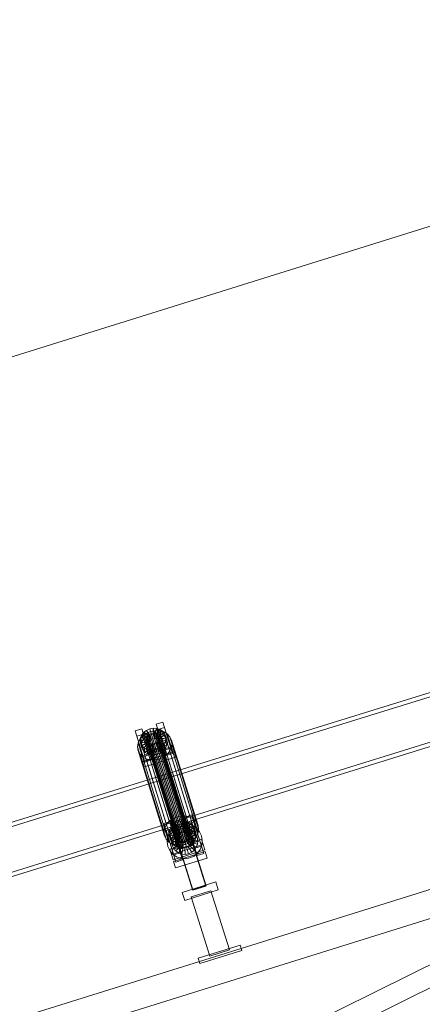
# Model space of a CAD drawing. Header units: millimetres. Extents: x -4738 to 65662, y -68080 to 6847.
# Tile 935 of 1056: x 22763 to 23345, y 2686 to 4109. Entities that reach past the tile are written whole.
import ezdxf

# ---------------------------------------------------------------- set-up
doc = ezdxf.new("R2010")
doc.units = ezdxf.units.MM
doc.layers.add('COTAS_P', color=1, linetype='Continuous', lineweight=0)
doc.layers.add('lateral_C02', color=7, linetype='Continuous', lineweight=0)
doc.dimstyles.new('R19_100', dxfattribs={"dimtxt": 250, "dimasz": 150, "dimexe": 150, "dimexo": 80, "dimgap": 100, "dimtad": 1, "dimtih": 1, "dimtoh": 1, "dimdsep": 46, "dimcen": 0.09, "dimadec": 0, "dimazin": 0, "dimtfac": 1, "dimtdec": 4, "dimtofl": 0, "dimtmove": 0, "dimatfit": 3, "dimfxl": 1, "dimtolj": 1, "dimtzin": 0, "dimarcsym": 0})

# ---------------------------------------------------------------- blocks, each defined once
blk = doc.blocks.new('DIM_R31_4')
at = {"layer": 'COTAS_P'}
for p, q in [((15248.4, 1279.1), (24311.8, 4109.1)), ((24311.8, 4109.1), (24155.2, 4107.3)), ((24311.8, 4109.1), (24182.1, 4021.4)), ((24580.1, 3250), (24311.8, 4109.1)), ((15248.4, 1279.1), (15378.1, 1366.8)), ((15248.4, 1279.1), (15405, 1280.8)), ((15516.6, 420), (15248.4, 1279.1))]:
    blk.add_line(p, q, dxfattribs=at)
blk.add_text('9495 P', height=250, rotation=17.3406, dxfattribs=at).set_placement((19750.3, 2789.5))

msp = doc.modelspace()

# ---------------------------------------------------------------- linework, layer by layer
at = {"layer": 'lateral_C02'}
for p, q in [((23401.145, 3150.917), (22971.369, 3017.526)), ((22973.147, 3011.796), (23402.923, 3145.186)), ((22960.041, 3090.97), (22969.587, 3093.951)), ((22962.421, 3083.301), (22960.041, 3090.97)), ((22960.041, 3090.97), (22971.792, 3053.448)), ((22969.587, 3093.951), (22971.967, 3086.281)), ((22981.337, 3056.428), (22969.587, 3093.951)), ((22929.496, 3081.432), (22939.041, 3084.413)), ((22931.876, 3073.763), (22929.496, 3081.432)), ((22929.496, 3081.432), (22941.246, 3043.91)), ((22941.421, 3076.744), (22931.876, 3073.763)), ((22943.626, 3036.241), (22931.876, 3073.763)), ((22936.521, 3069.086), (22940.554, 3073.81)), ((22937.309, 3071.686), (22939.228, 3075.662)), ((22939.041, 3084.413), (22941.421, 3076.744)), ((22950.792, 3046.891), (22939.041, 3084.413)), ((22939.228, 3075.662), (22942.245, 3079.196)), ((22947.709, 3072.242), (22939.228, 3075.662)), ((22939.228, 3075.662), (22941.269, 3069.089)), ((22940.554, 3073.81), (22945.781, 3077.619)), ((22940.554, 3073.81), (22978.809, 2950.555)), ((22941.421, 3076.744), (22953.172, 3039.221)), ((22942.245, 3079.196), (22946.155, 3082.045)), ((22949.138, 3073.916), (22942.245, 3079.196)), ((22942.245, 3079.196), (22944.286, 3072.622)), ((22948.195, 3075.472), (22944.286, 3072.622)), ((22945.781, 3077.619), (22951.844, 3080.255)), ((22945.781, 3077.619), (22984.035, 2954.365)), ((22946.155, 3082.045), (22950.69, 3084.017)), ((22950.99, 3075.266), (22946.155, 3082.045)), ((22946.155, 3082.045), (22948.195, 3075.472)), ((22947.369, 3073.338), (22948.798, 3075.012)), ((22949.138, 3073.916), (22947.709, 3072.242)), ((22952.731, 3077.443), (22948.195, 3075.472)), ((22948.195, 3075.472), (22953.03, 3068.692)), ((22948.798, 3075.012), (22950.65, 3076.361)), ((22948.798, 3075.012), (22993.174, 2932.036)), ((22950.99, 3075.266), (22949.138, 3073.916)), ((22951.178, 3067.342), (22949.138, 3073.916)), ((22950.65, 3076.361), (22952.798, 3077.295)), ((22950.65, 3076.361), (22995.025, 2933.386)), ((22950.69, 3084.017), (22955.543, 3084.976)), ((22953.138, 3076.2), (22950.69, 3084.017)), ((22950.69, 3084.017), (22952.731, 3077.443)), ((22953.138, 3076.2), (22950.99, 3075.266)), ((22953.03, 3068.692), (22950.99, 3075.266)), ((22951.844, 3080.255), (22958.331, 3081.538)), ((22951.844, 3080.255), (22990.099, 2957.001)), ((22957.583, 3078.403), (22952.731, 3077.443)), ((22952.731, 3077.443), (22955.179, 3069.626)), ((22952.798, 3077.295), (22955.097, 3077.75)), ((22952.798, 3077.295), (22997.174, 2934.32)), ((22955.437, 3076.654), (22953.138, 3076.2)), ((22955.179, 3069.626), (22953.138, 3076.2)), ((22955.097, 3077.75), (22957.389, 3077.694)), ((22955.097, 3077.75), (22999.472, 2934.775)), ((22955.437, 3076.654), (22955.543, 3084.976)), ((22957.729, 3076.598), (22955.437, 3076.654)), ((22957.477, 3070.081), (22955.437, 3076.654)), ((22955.543, 3084.976), (22960.382, 3084.859)), ((22955.543, 3084.976), (22957.583, 3078.403)), ((22957.389, 3077.694), (22959.518, 3077.131)), ((22957.389, 3077.694), (23001.764, 2934.719)), ((22957.583, 3078.403), (22957.477, 3070.081)), ((22962.422, 3078.285), (22957.583, 3078.403)), ((22957.729, 3076.598), (22960.382, 3084.859)), ((22959.858, 3076.036), (22957.729, 3076.598)), ((22959.769, 3070.025), (22957.729, 3076.598)), ((22958.331, 3081.538), (22964.8, 3081.38)), ((22958.331, 3081.538), (22996.586, 2958.283)), ((22959.518, 3077.131), (22961.34, 3076.101)), ((22959.518, 3077.131), (23003.894, 2934.156)), ((22962.422, 3078.285), (22959.769, 3070.025)), ((22959.858, 3076.036), (22964.877, 3083.671)), ((22961.68, 3075.005), (22959.858, 3076.036)), ((22961.899, 3069.462), (22959.858, 3076.036)), ((22960.382, 3084.859), (22964.877, 3083.671)), ((22960.382, 3084.859), (22962.422, 3078.285)), ((22961.34, 3076.101), (22962.73, 3074.672)), ((22961.34, 3076.101), (23005.715, 2933.125)), ((22961.68, 3075.005), (22968.723, 3081.495)), ((22963.07, 3073.576), (22961.68, 3075.005)), ((22963.72, 3068.432), (22961.68, 3075.005)), ((22966.917, 3077.097), (22961.899, 3069.462)), ((22971.967, 3086.281), (22962.421, 3083.301)), ((22974.172, 3045.779), (22962.421, 3083.301)), ((22966.917, 3077.097), (22962.422, 3078.285)), ((22962.73, 3074.672), (22963.593, 3072.942)), ((22962.73, 3074.672), (23007.105, 2931.697)), ((22963.07, 3073.576), (22971.656, 3078.478)), ((22970.763, 3074.921), (22963.72, 3068.432)), ((22973.478, 3074.827), (22963.933, 3071.847)), ((22964.8, 3081.38), (22970.809, 3079.793)), ((22964.8, 3081.38), (23003.054, 2958.126)), ((22964.877, 3083.671), (22968.723, 3081.495)), ((22964.877, 3083.671), (22966.917, 3077.097)), ((22970.763, 3074.921), (22966.917, 3077.097)), ((22968.723, 3081.495), (22971.656, 3078.478)), ((22968.723, 3081.495), (22970.763, 3074.921)), ((22973.696, 3071.905), (22970.763, 3074.921)), ((22970.809, 3079.793), (22975.95, 3076.884)), ((22970.809, 3079.793), (23009.064, 2956.538)), ((22971.656, 3078.478), (22973.478, 3074.827)), ((22971.656, 3078.478), (22973.696, 3071.905)), ((22971.967, 3086.281), (22983.718, 3048.759)), ((22975.518, 3068.254), (22973.478, 3074.827)), ((22973.478, 3074.827), (22974.064, 3070.79)), ((22975.95, 3076.884), (22979.872, 3072.851)), ((22975.95, 3076.884), (23014.205, 2953.629)), ((22991.771, 2951.791), (23421.547, 3085.181)), ((23423.326, 3079.451), (22993.55, 2946.06)), ((22933.033, 3058.226), (22933.956, 3063.771)), ((22933.956, 3063.771), (22936.521, 3069.086)), ((22933.956, 3063.771), (22972.21, 2940.516)), ((22936.521, 3069.086), (22974.776, 2945.832)), ((22936.619, 3067.538), (22937.309, 3071.686)), ((22946.473, 3068.394), (22936.619, 3067.538)), ((22936.619, 3067.538), (22938.66, 3060.965)), ((22937.205, 3063.501), (22936.619, 3067.538)), ((22946.751, 3066.482), (22937.205, 3063.501)), ((22937.205, 3063.501), (22939.245, 3056.928)), ((22939.027, 3059.85), (22937.205, 3063.501)), ((22946.8, 3070.359), (22937.309, 3071.686)), ((22937.309, 3071.686), (22939.35, 3065.113)), ((22939.35, 3065.113), (22938.66, 3060.965)), ((22938.66, 3060.965), (22948.513, 3061.821)), ((22938.66, 3060.965), (22939.245, 3056.928)), ((22947.614, 3064.752), (22939.027, 3059.85)), ((22939.027, 3059.85), (22941.067, 3053.277)), ((22941.961, 3056.834), (22939.027, 3059.85)), ((22939.245, 3056.928), (22948.791, 3059.908)), ((22941.269, 3069.089), (22939.35, 3065.113)), ((22939.35, 3065.113), (22948.84, 3063.785)), ((22944.286, 3072.622), (22941.269, 3069.089)), ((22941.269, 3069.089), (22949.749, 3065.669)), ((22949.003, 3063.323), (22941.961, 3056.834)), ((22944.286, 3072.622), (22951.178, 3067.342)), ((22950.825, 3062.293), (22945.806, 3054.658)), ((22946.133, 3069.49), (22946.46, 3071.455)), ((22946.411, 3067.577), (22946.133, 3069.49)), ((22946.133, 3069.49), (22990.509, 2926.514)), ((22947.274, 3065.848), (22946.411, 3067.577)), ((22946.411, 3067.577), (22990.786, 2924.602)), ((22946.46, 3071.455), (22947.369, 3073.338)), ((22946.46, 3071.455), (22990.835, 2928.479)), ((22946.8, 3070.359), (22946.473, 3068.394)), ((22948.513, 3061.821), (22946.473, 3068.394)), ((22946.473, 3068.394), (22946.751, 3066.482)), ((22948.791, 3059.908), (22946.751, 3066.482)), ((22946.751, 3066.482), (22947.614, 3064.752)), ((22947.709, 3072.242), (22946.8, 3070.359)), ((22948.84, 3063.785), (22946.8, 3070.359)), ((22948.663, 3064.419), (22947.274, 3065.848)), ((22947.274, 3065.848), (22991.649, 2922.873)), ((22947.369, 3073.338), (22991.744, 2930.363)), ((22949.654, 3058.179), (22947.614, 3064.752)), ((22947.614, 3064.752), (22949.003, 3063.323)), ((22949.749, 3065.669), (22947.709, 3072.242)), ((22948.513, 3061.821), (22948.84, 3063.785)), ((22948.791, 3059.908), (22948.513, 3061.821)), ((22950.485, 3063.388), (22948.663, 3064.419)), ((22948.663, 3064.419), (22993.039, 2921.444)), ((22949.654, 3058.179), (22948.791, 3059.908)), ((22948.84, 3063.785), (22949.749, 3065.669)), ((22951.043, 3056.75), (22949.003, 3063.323)), ((22949.003, 3063.323), (22950.825, 3062.293)), ((22949.749, 3065.669), (22951.178, 3067.342)), ((22952.954, 3061.73), (22950.302, 3053.47)), ((22952.614, 3062.826), (22950.485, 3063.388)), ((22950.485, 3063.388), (22994.86, 2920.413)), ((22952.865, 3055.719), (22950.825, 3062.293)), ((22950.825, 3062.293), (22952.954, 3061.73)), ((22951.178, 3067.342), (22953.03, 3068.692)), ((22954.906, 3062.77), (22952.614, 3062.826)), ((22952.614, 3062.826), (22996.99, 2919.85)), ((22954.994, 3055.157), (22952.954, 3061.73)), ((22952.954, 3061.73), (22955.246, 3061.674)), ((22953.03, 3068.692), (22955.179, 3069.626)), ((22957.205, 3063.224), (22954.906, 3062.77)), ((22954.906, 3062.77), (22999.282, 2919.795)), ((22955.246, 3061.674), (22955.14, 3053.352)), ((22955.179, 3069.626), (22957.477, 3070.081)), ((22955.246, 3061.674), (22957.545, 3062.129)), ((22957.287, 3055.101), (22955.246, 3061.674)), ((22959.353, 3064.158), (22957.205, 3063.224)), ((22957.205, 3063.224), (23001.58, 2920.249)), ((22957.477, 3070.081), (22959.769, 3070.025)), ((22957.545, 3062.129), (22959.693, 3063.063)), ((22957.545, 3062.129), (22959.993, 3054.312)), ((22959.585, 3055.555), (22957.545, 3062.129)), ((22961.205, 3065.508), (22959.353, 3064.158)), ((22959.353, 3064.158), (23003.729, 2921.183)), ((22959.693, 3063.063), (22961.545, 3064.413)), ((22959.693, 3063.063), (22964.528, 3056.283)), ((22961.734, 3056.489), (22959.693, 3063.063)), ((22959.769, 3070.025), (22961.899, 3069.462)), ((22962.634, 3067.182), (22961.205, 3065.508)), ((22961.205, 3065.508), (23005.581, 2922.533)), ((22961.545, 3064.413), (22962.974, 3066.086)), ((22961.545, 3064.413), (22968.438, 3059.133)), ((22963.585, 3057.839), (22961.545, 3064.413)), ((22961.899, 3069.462), (22963.72, 3068.432)), ((22963.543, 3069.065), (22962.634, 3067.182)), ((22962.634, 3067.182), (23007.01, 2924.207)), ((22962.974, 3066.086), (22963.883, 3067.97)), ((22962.974, 3066.086), (22971.455, 3062.666)), ((22965.014, 3059.513), (22962.974, 3066.086)), ((22963.933, 3071.847), (22963.07, 3073.576)), ((22965.11, 3067.003), (22963.07, 3073.576)), ((22963.87, 3071.03), (22963.543, 3069.065)), ((22963.543, 3069.065), (23007.919, 2926.09)), ((22965.014, 3059.513), (22963.585, 3057.839)), ((22963.593, 3072.942), (22963.87, 3071.03)), ((23007.968, 2929.967), (22963.593, 3072.942)), ((22963.72, 3068.432), (22965.11, 3067.003)), ((22963.87, 3071.03), (23008.245, 2928.055)), ((22963.883, 3067.97), (22964.21, 3069.934)), ((22963.883, 3067.97), (22973.374, 3066.642)), ((22965.923, 3061.396), (22963.883, 3067.97)), ((22963.933, 3071.847), (22965.973, 3065.273)), ((22964.21, 3069.934), (22963.933, 3071.847)), ((22964.21, 3069.934), (22974.064, 3070.79)), ((22966.25, 3063.361), (22964.21, 3069.934)), ((22965.923, 3061.396), (22965.014, 3059.513)), ((22973.495, 3056.093), (22965.014, 3059.513)), ((22973.696, 3071.905), (22965.11, 3067.003)), ((22965.11, 3067.003), (22965.973, 3065.273)), ((22966.25, 3063.361), (22965.923, 3061.396)), ((22975.414, 3060.069), (22965.923, 3061.396)), ((22965.973, 3065.273), (22975.518, 3068.254)), ((22965.973, 3065.273), (22966.25, 3063.361)), ((22976.104, 3064.217), (22966.25, 3063.361)), ((22971.455, 3062.666), (22968.438, 3059.133)), ((22973.374, 3066.642), (22971.455, 3062.666)), ((22971.455, 3062.666), (22973.495, 3056.093)), ((22974.064, 3070.79), (22973.374, 3066.642)), ((22973.374, 3066.642), (22975.414, 3060.069)), ((22973.495, 3056.093), (22975.414, 3060.069)), ((22975.518, 3068.254), (22973.696, 3071.905)), ((22974.064, 3070.79), (22976.104, 3064.217)), ((22975.414, 3060.069), (22976.104, 3064.217)), ((22976.104, 3064.217), (22975.518, 3068.254)), ((22979.872, 3072.851), (22982.307, 3067.97)), ((22979.872, 3072.851), (23018.127, 2949.596)), ((22983.091, 3062.573), (22982.168, 3057.028)), ((22982.307, 3067.97), (22983.091, 3062.573)), ((23020.562, 2944.715), (22982.307, 3067.97)), ((22983.091, 3062.573), (23021.345, 2939.318)), ((22933.816, 3052.829), (22933.033, 3058.226)), ((22933.033, 3058.226), (22971.288, 2934.971)), ((22936.252, 3047.948), (22933.816, 3052.829)), ((22933.816, 3052.829), (22972.071, 2929.574)), ((22940.174, 3043.915), (22936.252, 3047.948)), ((22936.252, 3047.948), (22974.507, 2924.693)), ((22937.893, 3044.579), (22983.711, 3058.886)), ((22939.245, 3056.928), (22941.067, 3053.277)), ((22986.092, 3051.217), (22940.273, 3036.91)), ((22986.159, 3051.069), (22940.341, 3036.762)), ((22941.067, 3053.277), (22949.654, 3058.179)), ((22941.067, 3053.277), (22944.001, 3050.26)), ((22950.792, 3046.891), (22941.246, 3043.91)), ((22941.961, 3056.834), (22944.001, 3050.26)), ((22945.806, 3054.658), (22941.961, 3056.834)), ((22944.001, 3050.26), (22951.043, 3056.75)), ((22944.001, 3050.26), (22947.846, 3048.084)), ((22945.806, 3054.658), (22947.846, 3048.084)), ((22950.302, 3053.47), (22945.806, 3054.658)), ((22947.846, 3048.084), (22952.865, 3055.719)), ((22947.846, 3048.084), (22952.342, 3046.896)), ((22951.043, 3056.75), (22949.654, 3058.179)), ((22950.302, 3053.47), (22952.342, 3046.896)), ((22955.14, 3053.352), (22950.302, 3053.47)), ((22953.172, 3039.221), (22950.792, 3046.891)), ((22952.865, 3055.719), (22951.043, 3056.75)), ((22952.342, 3046.896), (22954.994, 3055.157)), ((22952.342, 3046.896), (22957.181, 3046.778)), ((22952.409, 3045.039), (22971.5, 3051)), ((22971.576, 3050.757), (22952.485, 3044.796)), ((22954.994, 3055.157), (22952.865, 3055.719)), ((22957.287, 3055.101), (22954.994, 3055.157)), ((22959.993, 3054.312), (22955.14, 3053.352)), ((22955.14, 3053.352), (22957.181, 3046.778)), ((22957.181, 3046.778), (22957.287, 3055.101)), ((22957.181, 3046.778), (22962.033, 3047.738)), ((22959.585, 3055.555), (22957.287, 3055.101)), ((22961.734, 3056.489), (22959.585, 3055.555)), ((22962.033, 3047.738), (22959.585, 3055.555)), ((22964.528, 3056.283), (22959.993, 3054.312)), ((22959.993, 3054.312), (22962.033, 3047.738)), ((22963.585, 3057.839), (22961.734, 3056.489)), ((22966.569, 3049.71), (22961.734, 3056.489)), ((22962.033, 3047.738), (22966.569, 3049.71)), ((22970.478, 3052.559), (22963.585, 3057.839)), ((22968.438, 3059.133), (22964.528, 3056.283)), ((22964.528, 3056.283), (22966.569, 3049.71)), ((22966.569, 3049.71), (22970.478, 3052.559)), ((22968.438, 3059.133), (22970.478, 3052.559)), ((22975.57, 3046.989), (22970.343, 3043.18)), ((22970.478, 3052.559), (22973.495, 3056.093)), ((22971.5, 3051), (22971.576, 3050.757)), ((23031.893, 2857.595), (22971.5, 3051)), ((22971.576, 3050.757), (23031.969, 2857.352)), ((22981.337, 3056.428), (22971.792, 3053.448)), ((22971.792, 3053.448), (22974.172, 3045.779)), ((22974.172, 3045.779), (22983.718, 3048.759)), ((22979.603, 3051.713), (22975.57, 3046.989)), ((22975.57, 3046.989), (23013.824, 2923.735)), ((22982.168, 3057.028), (22979.603, 3051.713)), ((22979.603, 3051.713), (23017.858, 2928.458)), ((22983.718, 3048.759), (22981.337, 3056.428)), ((22982.168, 3057.028), (23020.423, 2933.773)), ((22983.711, 3058.886), (22986.092, 3051.217)), ((22986.159, 3051.069), (22983.711, 3058.886)), ((22986.092, 3051.217), (22988.54, 3043.399)), ((22988.54, 3043.399), (22986.159, 3051.069)), ((22940.273, 3036.91), (22937.893, 3044.579)), ((22937.893, 3044.579), (22940.341, 3036.762)), ((22945.315, 3041.006), (22940.174, 3043.915)), ((22940.174, 3043.915), (22978.428, 2920.661)), ((22942.721, 3029.093), (22940.273, 3036.91)), ((22940.341, 3036.762), (22942.721, 3029.093)), ((22941.246, 3043.91), (22943.626, 3036.241)), ((22942.721, 3029.093), (22988.54, 3043.399)), ((22943.626, 3036.241), (22953.172, 3039.221)), ((22951.324, 3039.419), (22945.315, 3041.006)), ((22945.315, 3041.006), (22983.569, 2917.752)), ((22957.793, 3039.261), (22951.324, 3039.419)), ((22951.324, 3039.419), (22989.579, 2916.164)), ((22952.485, 3044.796), (22952.409, 3045.039)), ((23012.802, 2851.634), (22952.409, 3045.039)), ((23012.878, 2851.391), (22952.485, 3044.796)), ((22964.28, 3040.544), (22957.793, 3039.261)), ((22957.793, 3039.261), (22996.048, 2916.006)), ((22970.343, 3043.18), (22964.28, 3040.544)), ((22964.28, 3040.544), (23002.535, 2917.289)), ((22970.343, 3043.18), (23008.598, 2919.925)), ((22971.369, 3017.526), (22541.592, 2884.136)), ((22775.666, 2670.874), (23921.126, 3028.536)), ((22831.602, 2483.861), (23920.432, 3022.888)), ((22991.771, 2951.791), (22971.369, 3017.526)), ((22971.369, 3017.526), (22973.147, 3011.796)), ((22543.371, 2878.406), (22973.147, 3011.796)), ((22973.147, 3011.796), (22993.55, 2946.06)), ((22787.589, 2632.692), (23933.048, 2990.354)), ((22844.912, 2456.976), (23933.742, 2996.002)), ((22561.995, 2818.4), (22991.771, 2951.791)), ((22993.55, 2946.06), (22563.773, 2812.67)), ((22971.151, 2947.222), (22980.696, 2950.202)), ((22973.531, 2939.553), (22971.151, 2947.222)), ((22971.151, 2947.222), (22982.901, 2909.7)), ((22974.776, 2945.832), (22972.21, 2940.516)), ((22978.809, 2950.555), (22974.776, 2945.832)), ((22984.035, 2954.365), (22978.809, 2950.555)), ((22980.696, 2950.202), (22983.076, 2942.533)), ((22992.447, 2912.68), (22980.696, 2950.202)), ((22983.9, 2944.985), (22987.81, 2947.835)), ((22990.099, 2957.001), (22984.035, 2954.365)), ((22987.532, 2943.275), (22993.55, 2946.06)), ((22987.81, 2947.835), (22992.345, 2949.806)), ((22992.645, 2941.055), (22987.81, 2947.835)), ((22987.81, 2947.835), (22989.85, 2941.261)), ((22996.586, 2958.283), (22990.099, 2957.001)), ((22992.345, 2949.806), (22997.198, 2950.766)), ((22994.794, 2941.989), (22992.345, 2949.806)), ((22992.345, 2949.806), (22994.386, 2943.233)), ((22993.55, 2946.06), (23000.083, 2947.194)), ((23003.054, 2958.126), (22996.586, 2958.283)), ((22997.092, 2942.444), (22997.198, 2950.766)), ((22997.198, 2950.766), (23002.037, 2950.648)), ((22997.198, 2950.766), (22999.238, 2944.192)), ((22999.384, 2942.388), (23002.037, 2950.648)), ((23000.083, 2947.194), (23006.687, 2946.597)), ((23001.514, 2941.825), (23006.532, 2949.46)), ((23001.696, 2956.76), (23011.242, 2959.74)), ((23004.077, 2949.09), (23001.696, 2956.76)), ((23001.696, 2956.76), (23013.447, 2919.237)), ((23002.037, 2950.648), (23006.532, 2949.46)), ((23002.037, 2950.648), (23004.077, 2944.074)), ((23009.064, 2956.538), (23003.054, 2958.126)), ((23003.335, 2940.795), (23010.378, 2947.284)), ((23013.622, 2952.071), (23004.077, 2949.09)), ((23015.827, 2911.568), (23004.077, 2949.09)), ((23004.765, 2947.048), (23014.31, 2950.028)), ((23004.765, 2947.048), (23019.071, 2901.23)), ((23006.532, 2949.46), (23010.378, 2947.284)), ((23006.532, 2949.46), (23008.572, 2942.887)), ((23006.687, 2946.597), (23012.911, 2944.312)), ((23014.205, 2953.629), (23009.064, 2956.538)), ((23010.378, 2947.284), (23013.311, 2944.268)), ((23010.378, 2947.284), (23012.418, 2940.711)), ((23011.242, 2959.74), (23013.622, 2952.071)), ((23022.992, 2922.218), (23011.242, 2959.74)), ((23013.622, 2952.071), (23025.373, 2914.548)), ((23018.127, 2949.596), (23014.205, 2953.629)), ((23028.617, 2904.21), (23014.31, 2950.028)), ((23020.562, 2944.715), (23018.127, 2949.596)), ((22972.21, 2940.516), (22971.288, 2934.971)), ((22971.288, 2934.971), (22972.071, 2929.574)), ((22983.076, 2942.533), (22973.531, 2939.553)), ((22985.282, 2902.03), (22973.531, 2939.553)), ((22974.219, 2937.51), (22983.765, 2940.491)), ((22974.219, 2937.51), (22988.526, 2891.692)), ((22976.338, 2927.381), (22978.623, 2933.606)), ((22978.274, 2933.328), (22978.964, 2937.476)), ((22988.128, 2934.184), (22978.274, 2933.328)), ((22978.274, 2933.328), (22980.315, 2926.754)), ((22978.86, 2929.291), (22978.274, 2933.328)), ((22978.623, 2933.606), (22982.441, 2939.027)), ((22988.406, 2932.271), (22978.86, 2929.291)), ((22978.964, 2937.476), (22980.883, 2941.452)), ((22988.455, 2936.148), (22978.964, 2937.476)), ((22978.964, 2937.476), (22981.005, 2930.902)), ((22980.883, 2941.452), (22983.9, 2944.985)), ((22989.364, 2938.032), (22980.883, 2941.452)), ((22980.883, 2941.452), (22982.924, 2934.878)), ((22982.924, 2934.878), (22981.005, 2930.902)), ((22982.441, 2939.027), (22987.532, 2943.275)), ((22985.941, 2938.411), (22982.924, 2934.878)), ((22982.924, 2934.878), (22991.404, 2931.458)), ((22983.076, 2942.533), (22994.827, 2905.011)), ((22998.071, 2894.672), (22983.765, 2940.491)), ((22990.793, 2939.705), (22983.9, 2944.985)), ((22983.9, 2944.985), (22985.941, 2938.411)), ((22984.291, 2930.635), (22987.148, 2934.69)), ((22989.85, 2941.261), (22985.941, 2938.411)), ((22985.941, 2938.411), (22992.833, 2933.132)), ((22987.148, 2934.69), (22990.956, 2937.867)), ((22994.502, 2927.913), (22987.148, 2934.69)), ((22988.455, 2936.148), (22988.128, 2934.184)), ((22990.169, 2927.61), (22988.128, 2934.184)), ((22988.128, 2934.184), (22988.406, 2932.271)), ((22990.446, 2925.698), (22988.406, 2932.271)), ((22988.406, 2932.271), (22989.269, 2930.542)), ((22989.364, 2938.032), (22988.455, 2936.148)), ((22990.495, 2929.575), (22988.455, 2936.148)), ((22990.793, 2939.705), (22989.364, 2938.032)), ((22991.404, 2931.458), (22989.364, 2938.032)), ((22994.386, 2943.233), (22989.85, 2941.261)), ((22989.85, 2941.261), (22994.685, 2934.482)), ((22990.495, 2929.575), (22991.404, 2931.458)), ((22992.645, 2941.055), (22990.793, 2939.705)), ((22992.833, 2933.132), (22990.793, 2939.705)), ((22990.956, 2937.867), (22995.457, 2939.951)), ((22996.306, 2929.419), (22990.956, 2937.867)), ((22991.404, 2931.458), (22992.833, 2933.132)), ((22993.174, 2932.036), (22991.744, 2930.363)), ((22994.794, 2941.989), (22992.645, 2941.055)), ((22994.685, 2934.482), (22992.645, 2941.055)), ((22992.833, 2933.132), (22994.685, 2934.482)), ((22995.025, 2933.386), (22993.174, 2932.036)), ((22999.238, 2944.192), (22994.386, 2943.233)), ((22994.386, 2943.233), (22996.834, 2935.416)), ((22994.685, 2934.482), (22996.834, 2935.416)), ((22997.092, 2942.444), (22994.794, 2941.989)), ((22996.834, 2935.416), (22994.794, 2941.989)), ((22997.174, 2934.32), (22995.025, 2933.386)), ((22995.457, 2939.951), (23000.344, 2940.799)), ((22998.438, 2930.406), (22995.457, 2939.951)), ((22996.834, 2935.416), (22999.132, 2935.87)), ((22999.384, 2942.388), (22997.092, 2942.444)), ((22999.132, 2935.87), (22997.092, 2942.444)), ((22999.472, 2934.775), (22997.174, 2934.32)), ((22999.238, 2944.192), (22999.132, 2935.87)), ((22999.132, 2935.87), (23001.424, 2935.814)), ((23004.077, 2944.074), (22999.238, 2944.192)), ((23001.514, 2941.825), (22999.384, 2942.388)), ((23001.424, 2935.814), (22999.384, 2942.388)), ((23001.764, 2934.719), (22999.472, 2934.775)), ((23000.753, 2930.807), (23000.344, 2940.799)), ((23000.344, 2940.799), (23005.284, 2940.353)), ((23004.077, 2944.074), (23001.424, 2935.814)), ((23001.424, 2935.814), (23003.554, 2935.252)), ((23003.335, 2940.795), (23001.514, 2941.825)), ((23003.554, 2935.252), (23001.514, 2941.825)), ((23003.894, 2934.156), (23001.764, 2934.719)), ((23003.092, 2930.596), (23005.284, 2940.353)), ((23003.2, 2930.202), (23004.629, 2931.876)), ((23004.725, 2939.366), (23003.335, 2940.795)), ((23005.375, 2934.221), (23003.335, 2940.795)), ((23008.572, 2942.887), (23003.554, 2935.252)), ((23003.554, 2935.252), (23005.375, 2934.221)), ((23005.715, 2933.125), (23003.894, 2934.156)), ((23008.572, 2942.887), (23004.077, 2944.074)), ((23004.629, 2931.876), (23005.538, 2933.759)), ((23004.629, 2931.876), (23013.11, 2928.456)), ((23006.67, 2925.302), (23004.629, 2931.876)), ((23004.725, 2939.366), (23013.311, 2944.268)), ((23005.588, 2937.636), (23004.725, 2939.366)), ((23006.765, 2932.792), (23004.725, 2939.366)), ((23005.284, 2940.353), (23009.94, 2938.643)), ((23005.298, 2929.786), (23009.94, 2938.643)), ((23012.418, 2940.711), (23005.375, 2934.221)), ((23005.375, 2934.221), (23006.765, 2932.792)), ((23005.538, 2933.759), (23005.865, 2935.724)), ((23005.538, 2933.759), (23015.029, 2932.432)), ((23007.579, 2927.185), (23005.538, 2933.759)), ((23015.133, 2940.617), (23005.588, 2937.636)), ((23005.588, 2937.636), (23007.628, 2931.063)), ((23005.865, 2935.724), (23005.588, 2937.636)), ((23007.105, 2931.697), (23005.715, 2933.125)), ((23005.865, 2935.724), (23015.719, 2936.58)), ((23007.905, 2929.15), (23005.865, 2935.724)), ((23015.352, 2937.694), (23006.765, 2932.792)), ((23006.765, 2932.792), (23007.628, 2931.063)), ((23007.968, 2929.967), (23007.105, 2931.697)), ((23007.219, 2928.433), (23013.995, 2935.787)), ((23007.628, 2931.063), (23017.173, 2934.043)), ((23012.418, 2940.711), (23008.572, 2942.887)), ((23008.724, 2926.629), (23017.173, 2931.979)), ((23009.94, 2938.643), (23013.995, 2935.787)), ((23015.352, 2937.694), (23012.418, 2940.711)), ((23012.911, 2944.312), (23018.332, 2940.494)), ((23015.029, 2932.432), (23013.11, 2928.456)), ((23013.311, 2944.268), (23015.133, 2940.617)), ((23013.311, 2944.268), (23015.352, 2937.694)), ((23013.995, 2935.787), (23017.173, 2931.979)), ((23015.719, 2936.58), (23015.029, 2932.432)), ((23015.029, 2932.432), (23017.069, 2925.858)), ((23017.173, 2934.043), (23015.133, 2940.617)), ((23015.133, 2940.617), (23015.719, 2936.58)), ((23017.173, 2934.043), (23015.352, 2937.694)), ((23015.719, 2936.58), (23017.759, 2930.006)), ((23017.759, 2930.006), (23017.173, 2934.043)), ((23017.173, 2931.979), (23019.257, 2927.478)), ((23017.858, 2928.458), (23020.423, 2933.773)), ((23018.332, 2940.494), (23022.58, 2935.402)), ((23020.423, 2933.773), (23021.345, 2939.318)), ((23021.345, 2939.318), (23020.562, 2944.715)), ((23022.58, 2935.402), (23025.366, 2929.385)), ((22972.071, 2929.574), (22974.507, 2924.693)), ((22974.507, 2924.693), (22978.428, 2920.661)), ((22975.741, 2920.777), (22976.338, 2927.381)), ((22976.875, 2914.244), (22975.741, 2920.777)), ((22978.428, 2920.661), (22983.569, 2917.752)), ((22978.86, 2929.291), (22980.901, 2922.717)), ((22980.682, 2925.64), (22978.86, 2929.291)), ((22979.548, 2910.369), (23025.366, 2924.675)), ((22981.005, 2930.902), (22980.315, 2926.754)), ((22980.315, 2926.754), (22990.169, 2927.61)), ((22980.315, 2926.754), (22980.901, 2922.717)), ((22989.269, 2930.542), (22980.682, 2925.64)), ((22980.682, 2925.64), (22982.722, 2919.066)), ((22983.616, 2922.623), (22980.682, 2925.64)), ((22980.901, 2922.717), (22990.446, 2925.698)), ((22980.901, 2922.717), (22982.722, 2919.066)), ((22981.005, 2930.902), (22990.495, 2929.575)), ((22982.136, 2921.039), (22982.582, 2925.979)), ((22992.128, 2921.447), (22982.136, 2921.039)), ((22982.984, 2916.152), (22982.136, 2921.039)), ((22982.582, 2925.979), (22984.291, 2930.635)), ((22992.339, 2923.787), (22982.582, 2925.979)), ((22982.722, 2919.066), (22991.309, 2923.968)), ((22982.722, 2919.066), (22985.656, 2916.05)), ((22992.529, 2919.132), (22982.984, 2916.152)), ((22983.569, 2917.752), (22989.579, 2916.164)), ((22990.658, 2929.113), (22983.616, 2922.623)), ((22983.616, 2922.623), (22985.656, 2916.05)), ((22987.461, 2920.447), (22983.616, 2922.623)), ((22993.149, 2925.993), (22984.291, 2930.635)), ((22985.656, 2916.05), (22992.699, 2922.539)), ((22992.48, 2928.082), (22987.461, 2920.447)), ((22987.461, 2920.447), (22989.502, 2913.873)), ((22991.957, 2919.259), (22987.461, 2920.447)), ((22991.309, 2923.968), (22989.269, 2930.542)), ((22989.269, 2930.542), (22990.658, 2929.113)), ((22989.502, 2913.873), (22994.52, 2921.509)), ((22990.169, 2927.61), (22990.495, 2929.575)), ((22990.446, 2925.698), (22990.169, 2927.61)), ((22991.309, 2923.968), (22990.446, 2925.698)), ((22990.835, 2928.479), (22990.509, 2926.514)), ((22990.509, 2926.514), (22990.786, 2924.602)), ((22992.699, 2922.539), (22990.658, 2929.113)), ((22990.658, 2929.113), (22992.48, 2928.082)), ((22990.786, 2924.602), (22991.649, 2922.873)), ((22991.744, 2930.363), (22990.835, 2928.479)), ((22992.699, 2922.539), (22991.309, 2923.968)), ((22991.649, 2922.873), (22993.039, 2921.444)), ((22994.609, 2927.52), (22991.957, 2919.259)), ((22991.957, 2919.259), (22993.997, 2912.686)), ((22996.795, 2919.141), (22991.957, 2919.259)), ((22992.128, 2921.447), (22992.339, 2923.787)), ((22992.529, 2919.132), (22992.128, 2921.447)), ((22992.339, 2923.787), (22993.149, 2925.993)), ((22994.52, 2921.509), (22992.48, 2928.082)), ((22992.48, 2928.082), (22994.609, 2927.52)), ((22993.516, 2917), (22992.529, 2919.132)), ((22994.52, 2921.509), (22992.699, 2922.539)), ((22993.039, 2921.444), (22994.86, 2920.413)), ((22993.149, 2925.993), (22994.502, 2927.913)), ((22993.997, 2912.686), (22996.65, 2920.946)), ((22994.502, 2927.913), (22996.306, 2929.419)), ((22996.65, 2920.946), (22994.52, 2921.509)), ((22996.65, 2920.946), (22994.609, 2927.52)), ((22994.609, 2927.52), (22996.901, 2927.464)), ((22994.86, 2920.413), (22996.99, 2919.85)), ((22996.048, 2916.006), (23002.535, 2917.289)), ((22996.306, 2929.419), (22998.438, 2930.406)), ((22998.942, 2920.89), (22996.65, 2920.946)), ((22996.901, 2927.464), (22996.795, 2919.141)), ((23001.648, 2920.101), (22996.795, 2919.141)), ((22996.795, 2919.141), (22998.836, 2912.568)), ((22996.901, 2927.464), (22999.2, 2927.918)), ((22998.942, 2920.89), (22996.901, 2927.464)), ((22996.99, 2919.85), (22999.282, 2919.795)), ((22998.438, 2930.406), (23000.753, 2930.807)), ((22998.836, 2912.568), (22998.942, 2920.89)), ((23001.24, 2921.345), (22998.942, 2920.89)), ((22999.2, 2927.918), (23001.348, 2928.852)), ((22999.2, 2927.918), (23001.648, 2920.101)), ((23001.24, 2921.345), (22999.2, 2927.918)), ((22999.282, 2919.795), (23001.58, 2920.249)), ((23000.753, 2930.807), (23003.092, 2930.596)), ((23003.389, 2922.279), (23001.24, 2921.345)), ((23003.688, 2913.528), (23001.24, 2921.345)), ((23001.348, 2928.852), (23003.2, 2930.202)), ((23001.348, 2928.852), (23006.184, 2922.073)), ((23003.389, 2922.279), (23001.348, 2928.852)), ((23001.58, 2920.249), (23003.729, 2921.183)), ((23006.184, 2922.073), (23001.648, 2920.101)), ((23001.648, 2920.101), (23003.688, 2913.528)), ((23002.535, 2917.289), (23008.598, 2919.925)), ((23003.092, 2930.596), (23005.298, 2929.786)), ((23003.2, 2930.202), (23010.093, 2924.922)), ((23005.241, 2923.628), (23003.2, 2930.202)), ((23005.241, 2923.628), (23003.389, 2922.279)), ((23008.224, 2915.499), (23003.389, 2922.279)), ((23003.729, 2921.183), (23005.581, 2922.533)), ((23006.67, 2925.302), (23005.241, 2923.628)), ((23012.133, 2918.349), (23005.241, 2923.628)), ((23005.298, 2929.786), (23007.219, 2928.433)), ((23005.581, 2922.533), (23007.01, 2924.207)), ((23010.093, 2924.922), (23006.184, 2922.073)), ((23006.184, 2922.073), (23008.224, 2915.499)), ((23007.579, 2927.185), (23006.67, 2925.302)), ((23015.15, 2921.882), (23006.67, 2925.302)), ((23007.01, 2924.207), (23007.919, 2926.09)), ((23007.219, 2928.433), (23008.724, 2926.629)), ((23007.905, 2929.15), (23007.579, 2927.185)), ((23017.069, 2925.858), (23007.579, 2927.185)), ((23007.628, 2931.063), (23007.905, 2929.15)), ((23009.092, 2917.637), (23007.739, 2915.716)), ((23017.759, 2930.006), (23007.905, 2929.15)), ((23007.919, 2926.09), (23008.245, 2928.055)), ((23008.245, 2928.055), (23007.968, 2929.967)), ((23008.224, 2915.499), (23012.133, 2918.349)), ((23008.598, 2919.925), (23013.824, 2923.735)), ((23008.724, 2926.629), (23009.711, 2924.497)), ((23009.901, 2919.842), (23009.092, 2917.637)), ((23009.092, 2917.637), (23017.949, 2912.995)), ((23019.257, 2927.478), (23009.711, 2924.497)), ((23009.711, 2924.497), (23010.113, 2922.182)), ((23010.113, 2922.182), (23009.901, 2919.842)), ((23009.901, 2919.842), (23019.658, 2917.651)), ((23013.11, 2928.456), (23010.093, 2924.922)), ((23010.093, 2924.922), (23012.133, 2918.349)), ((23010.113, 2922.182), (23020.104, 2922.591)), ((23012.133, 2918.349), (23015.15, 2921.882)), ((23013.11, 2928.456), (23015.15, 2921.882)), ((23022.992, 2922.218), (23013.447, 2919.237)), ((23013.447, 2919.237), (23015.827, 2911.568)), ((23013.824, 2923.735), (23017.858, 2928.458)), ((23015.15, 2921.882), (23017.069, 2925.858)), ((23017.069, 2925.858), (23017.759, 2930.006)), ((23019.658, 2917.651), (23017.949, 2912.995)), ((23019.257, 2927.478), (23020.104, 2922.591)), ((23020.104, 2922.591), (23019.658, 2917.651)), ((23025.373, 2914.548), (23022.992, 2922.218)), ((23025.366, 2929.385), (23026.499, 2922.852)), ((23025.366, 2924.675), (23027.747, 2917.006)), ((23027.814, 2916.858), (23025.366, 2924.675)), ((23026.499, 2922.852), (23025.903, 2916.248)), ((22979.66, 2908.227), (22976.875, 2914.244)), ((22981.928, 2902.7), (22979.548, 2910.369)), ((22979.548, 2910.369), (22981.996, 2902.552)), ((22983.908, 2903.136), (22979.66, 2908.227)), ((23027.747, 2917.006), (22981.928, 2902.7)), ((23027.814, 2916.858), (22981.996, 2902.552)), ((22992.447, 2912.68), (22982.901, 2909.7)), ((22982.901, 2909.7), (22985.282, 2902.03)), ((22985.067, 2911.651), (22982.984, 2916.152)), ((22989.329, 2899.317), (22983.908, 2903.136)), ((22984.376, 2894.882), (23030.195, 2909.189)), ((22985.066, 2892.707), (23030.884, 2907.013)), ((22993.516, 2917), (22985.067, 2911.651)), ((22988.245, 2907.842), (22985.067, 2911.651)), ((22985.282, 2902.03), (22994.827, 2905.011)), ((22985.656, 2916.05), (22989.502, 2913.873)), ((22995.021, 2915.196), (22988.245, 2907.842)), ((22992.3, 2904.986), (22988.245, 2907.842)), ((22989.502, 2913.873), (22993.997, 2912.686)), ((22989.579, 2916.164), (22996.048, 2916.006)), ((22996.942, 2913.843), (22992.3, 2904.986)), ((22996.956, 2903.277), (22992.3, 2904.986)), ((22994.827, 2905.011), (22992.447, 2912.68)), ((22995.021, 2915.196), (22993.516, 2917)), ((22993.978, 2911.103), (23013.069, 2917.065)), ((22994.226, 2910.31), (22993.978, 2911.103)), ((23012.487, 2851.837), (22993.978, 2911.103)), ((22993.997, 2912.686), (22998.836, 2912.568)), ((23013.316, 2916.272), (22994.226, 2910.31)), ((23012.735, 2851.044), (22994.226, 2910.31)), ((22996.942, 2913.843), (22995.021, 2915.196)), ((22999.148, 2913.034), (22996.942, 2913.843)), ((22999.148, 2913.034), (22996.956, 2903.277)), ((23001.896, 2902.831), (22996.956, 2903.277)), ((22998.836, 2912.568), (23003.688, 2913.528)), ((23001.488, 2912.822), (22999.148, 2913.034)), ((23003.803, 2913.224), (23001.488, 2912.822)), ((23001.488, 2912.822), (23001.896, 2902.831)), ((23006.783, 2903.678), (23001.896, 2902.831)), ((23003.688, 2913.528), (23008.224, 2915.499)), ((23005.935, 2914.211), (23003.803, 2913.224)), ((23003.803, 2913.224), (23006.783, 2903.678)), ((23007.739, 2915.716), (23005.935, 2914.211)), ((23005.935, 2914.211), (23011.284, 2905.762)), ((23011.284, 2905.762), (23006.783, 2903.678)), ((23007.739, 2915.716), (23015.093, 2908.94)), ((23015.093, 2908.94), (23011.284, 2905.762)), ((23013.069, 2917.065), (23013.316, 2916.272)), ((23031.578, 2857.799), (23013.069, 2917.065)), ((23013.316, 2916.272), (23031.825, 2857.006)), ((23019.799, 2904.603), (23014.708, 2900.355)), ((23017.949, 2912.995), (23015.093, 2908.94)), ((23015.827, 2911.568), (23025.373, 2914.548)), ((23019.071, 2901.23), (23028.617, 2904.21)), ((23023.617, 2910.024), (23019.799, 2904.603)), ((23025.903, 2916.248), (23023.617, 2910.024)), ((23027.747, 2917.006), (23030.195, 2909.189)), ((23030.195, 2909.189), (23027.814, 2916.858)), ((23033.865, 2897.468), (23030.884, 2907.013)), ((22984.376, 2894.882), (22981.928, 2902.7)), ((22981.996, 2902.552), (22984.376, 2894.882)), ((22985.066, 2892.707), (22988.047, 2883.161)), ((22988.047, 2883.161), (23033.865, 2897.468)), ((22988.526, 2891.692), (22998.071, 2894.672)), ((22995.554, 2897.032), (22989.329, 2899.317)), ((23002.157, 2896.436), (22995.554, 2897.032)), ((23017.521, 2902.841), (22998.43, 2896.88)), ((23012.617, 2851.443), (22998.43, 2896.88)), ((23008.691, 2897.569), (23002.157, 2896.436)), ((23014.708, 2900.355), (23008.691, 2897.569)), ((23017.521, 2902.841), (23031.708, 2857.404)), ((22997.619, 2847.808), (23046.11, 2862.949)), ((23049.687, 2851.494), (23046.11, 2862.949)), ((22997.619, 2847.808), (23001.196, 2836.353)), ((23001.196, 2836.353), (23049.687, 2851.494)), ((23010.527, 2841.362), (23039.163, 2850.303)), ((23031.578, 2857.799), (23012.487, 2851.837)), ((23012.487, 2851.837), (23012.735, 2851.044)), ((23031.708, 2857.404), (23012.617, 2851.443)), ((23012.735, 2851.044), (23031.825, 2857.006)), ((23031.893, 2857.595), (23012.802, 2851.634)), ((23012.802, 2851.634), (23012.878, 2851.391)), ((23012.878, 2851.391), (23031.969, 2857.352)), ((23031.825, 2857.006), (23031.578, 2857.799)), ((23031.969, 2857.352), (23031.893, 2857.595)), ((23065.91, 2764.643), (23039.163, 2850.303)), ((23010.527, 2841.362), (23037.274, 2755.702)), ((23020.45, 2752.544), (23081.541, 2771.619)), ((23022.834, 2744.908), (23083.926, 2763.983)), ((23037.274, 2755.702), (23065.91, 2764.643)), ((23083.926, 2763.983), (23081.541, 2771.619)), ((23020.45, 2752.544), (23022.834, 2744.908))]:
    msp.add_line(p, q, dxfattribs=at)

# ---------------------------------------------------------------- dimensions: what is measured, and where the dimension line sits
at = {"layer": 'COTAS_P'}
dim = msp.add_aligned_dim(p1=(15516.618, 420), p2=(24580.067, 3250), distance=900, text='<> P', dimstyle='R19_100', dxfattribs=at)
dim.commit()
dim.dimension.update_dxf_attribs({"geometry": 'DIM_R31_4', "text_midpoint": (19780.096, 2694.095)})

doc.saveas('drawing.dxf')
